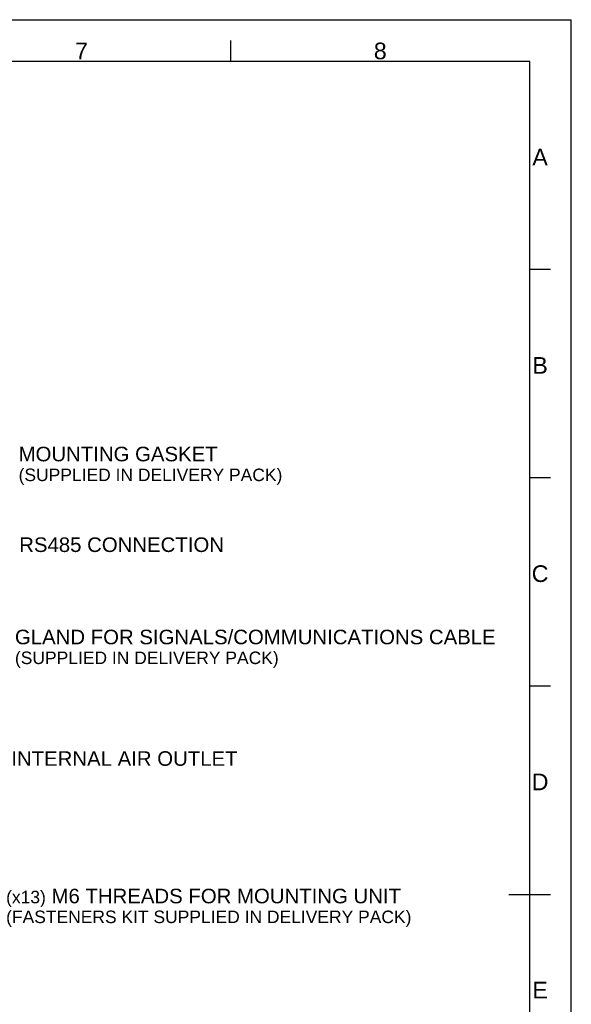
# Paper-space layout '45651_1_3' of a CAD drawing. Header units: millimetres. Extents: x -231 to 594, y 0 to 420.
# Tile 279 of 279: x 462 to 594, y 184 to 420. Entities that reach past the tile are written whole.
import ezdxf

# ---------------------------------------------------------------- set-up
doc = ezdxf.new("R2010")
doc.units = ezdxf.units.MM
doc.header["$LTSCALE"] = 32.67
doc.layers.get('0').update_dxf_attribs({"linetype": 'CONTINUOUS'})
doc.styles.get("Standard").update_dxf_attribs({"font": 'arial.ttf'})
doc.styles.add('TEXTSTYLE_2', font='arial.ttf')

psp = doc.layouts.new('45651_1_3')

# ---------------------------------------------------------------- linework, layer by layer
at = {"color": 7, "linetype": 'CONTINUOUS'}
for p in [(0, 420), (594, 0)]:
    psp.add_line(p, (594, 420), dxfattribs=at)
at = {"color": 2, "linetype": 'CONTINUOUS'}
for p, q in [((512.25, 410), (512.25, 415)), ((584, 410), (10, 410)), ((584, 10), (584, 410)), ((589, 360), (584, 360)), ((589, 310), (584, 310)), ((589, 260), (584, 260)), ((579, 210), (589, 210))]:
    psp.add_line(p, q, dxfattribs=at)

# ---------------------------------------------------------------- texts
at = {"color": 5, "linetype": 'CONTINUOUS', "char_height": 4, "attachment_point": 2, "line_spacing_factor": 0.9, "style": 'TEXTSTYLE_2'}
for s, insert, width in [('7', (476.38, 414.5), 3.1078), ('8', (548.12, 414.5), 3.1078), ('A', (586.5, 389), 3.7175), ('B', (586.5, 339), 3.7175), ('C', (586.5, 289), 4.0297), ('D', (586.5, 239), 4.0297), ('E', (586.5, 189), 3.7175)]:
    psp.add_mtext(s, dxfattribs=dict(at, insert=insert, width=width))
at = {"color": 5, "linetype": 'CONTINUOUS', "attachment_point": 1, "line_spacing_factor": 0.9}
for s, insert, char_height, width in [('MOUNTING GASKET\\P\\H3.0;(SUPPLIED IN DELIVERY PACK)', (461.27, 317.47), 3.5, 63.2119), ('RS485 CONNECTION', (461.42, 295.7), 3.5, 49.1041), ('GLAND FOR SIGNALS/COMMUNICATIONS CABLE\\P\\H3.0;(SUPPLIED IN DELIVERY PACK)', (460.39, 273.54), 3.5, 115.2398), ('INTERNAL AIR OUTLET', (459.52, 244.36), 3.5, 54.2305), ('(x13)\\H3.5; M6 THREADS FOR MOUNTING UNIT\\P\\H3.0;(FASTENERS KIT SUPPLIED IN DELIVERY PACK)', (458.27, 211.35), 3, 97.1264)]:
    psp.add_mtext(s, dxfattribs=dict(at, insert=insert, char_height=char_height, width=width))

doc.saveas('drawing.dxf')
